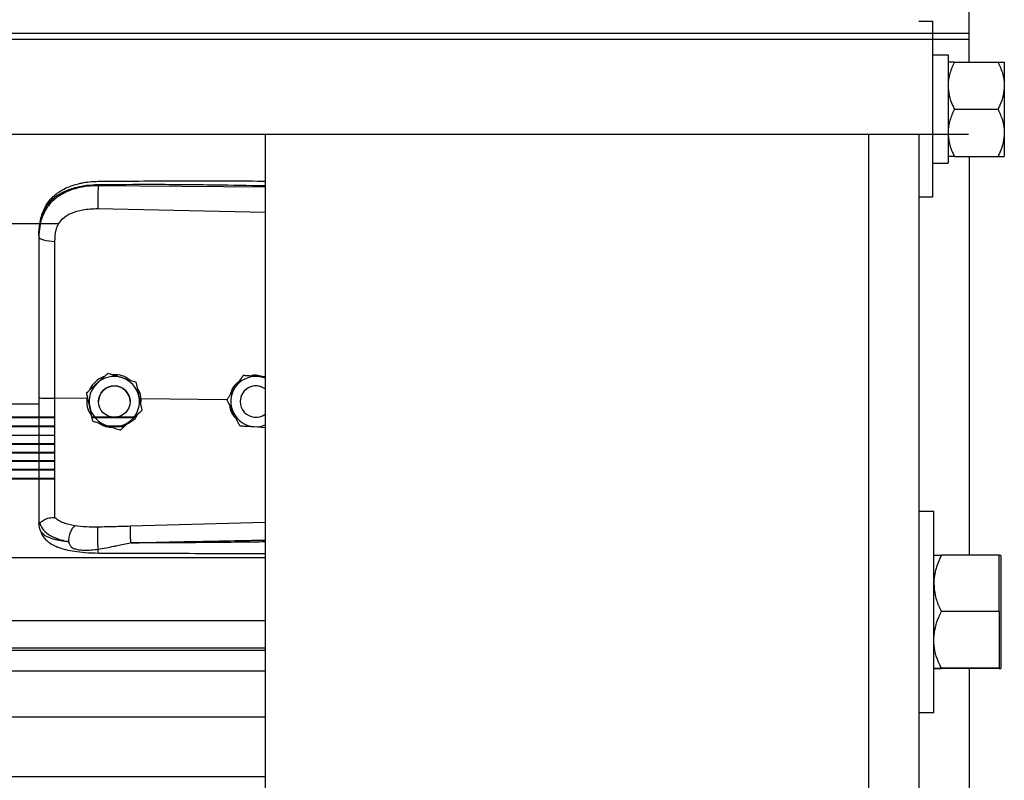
# Model space of a CAD drawing. Header units: inches. Extents: x 170 to 284, y 215 to 248.
# Tile 897 of 1056: x 231.112 to 231.448, y 243.838 to 244.098. Entities that reach past the tile are written whole.
import ezdxf

# ---------------------------------------------------------------- set-up
doc = ezdxf.new("R2010")
doc.units = ezdxf.units.IN
doc.header["$LTSCALE"] = 0.25
doc.header["$MEASUREMENT"] = 0
doc.layers.add('LH TOP OF HOOD', color=7, linetype='Continuous')

msp = doc.modelspace()

# ---------------------------------------------------------------- linework, layer by layer
at = {"layer": 'LH TOP OF HOOD'}
for p, q in [((231.435622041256, 244.0830883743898), (231.435622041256, 244.1894971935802)), ((231.418501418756, 244.0969903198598), (231.423089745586, 244.0969903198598)), ((231.423089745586, 244.0969903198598), (231.423089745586, 244.0370681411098)), ((231.435415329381, 244.0928450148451), (226.924131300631, 244.0928450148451)), ((231.435415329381, 244.0907386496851), (226.924131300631, 244.0907386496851)), ((231.423089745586, 244.0855023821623), (231.428431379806, 244.0855023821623)), ((231.428431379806, 244.0855023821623), (231.428431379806, 244.0486130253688)), ((231.4305714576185, 244.0830883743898), (231.4454321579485, 244.0830883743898)), ((231.447572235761, 244.0830883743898), (231.447572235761, 244.0750588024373)), ((231.447572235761, 244.0750588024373), (231.447572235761, 244.0589996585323)), ((231.4305714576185, 244.0670292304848), (231.4454321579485, 244.0670292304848)), ((226.941045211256, 244.0584689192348), (231.435415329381, 244.0584689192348)), ((231.1959333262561, 244.0584689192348), (231.1959333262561, 244.0215643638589)), ((231.401380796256, 244.0584689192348), (231.401380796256, 239.8211148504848)), ((231.418501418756, 244.0584689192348), (231.418501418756, 239.8211148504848)), ((231.447572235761, 244.0589996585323), (231.447572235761, 244.0509700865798)), ((231.4305714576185, 244.0509700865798), (231.4454321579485, 244.0509700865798)), ((231.435622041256, 244.0509700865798), (231.435622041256, 243.9151273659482)), ((231.423089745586, 244.0486130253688), (231.428431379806, 244.0486130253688)), ((231.195933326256, 244.0404350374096), (231.1390860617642, 244.0409717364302)), ((231.423089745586, 244.0370681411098), (231.418501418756, 244.0370681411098)), ((231.1389900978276, 244.0331829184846), (231.195933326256, 244.0319733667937)), ((227.2401614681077, 244.028107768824), (231.1257278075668, 244.028107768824)), ((231.118890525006, 244.0240485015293), (231.118890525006, 244.0235601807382)), ((231.1959333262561, 244.0215643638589), (231.195933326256, 239.8211148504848)), ((231.142461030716, 243.9771165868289), (231.142461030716, 243.9771149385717)), ((231.1884045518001, 243.9763201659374), (231.1884045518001, 243.9763218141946)), ((231.1894534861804, 243.9762539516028), (231.1884045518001, 243.9763218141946)), ((231.1518791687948, 243.9741159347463), (231.1518791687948, 243.9741142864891)), ((231.1351533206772, 243.9704605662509), (231.1351533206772, 243.9704589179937)), ((230.9562446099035, 243.9667153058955), (231.118890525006, 243.9667153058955)), ((231.118890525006, 243.9686994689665), (231.118890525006, 243.9621813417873)), ((231.1352617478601, 243.9685253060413), (231.1243481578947, 243.9686297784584)), ((231.135447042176, 243.969114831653), (231.1352617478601, 243.9685253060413)), ((231.1352617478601, 243.9685253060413), (231.1352639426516, 243.9685251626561)), ((231.1392212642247, 243.9674580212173), (231.1392212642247, 243.9674572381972)), ((231.1499216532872, 243.9674572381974), (231.1499216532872, 243.9674580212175)), ((231.1536994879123, 243.9683487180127), (231.1531514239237, 243.9682946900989)), ((231.1536023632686, 243.9662312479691), (231.1536994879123, 243.9683487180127)), ((231.1536994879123, 243.9683487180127), (231.153701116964, 243.968348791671)), ((231.1829331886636, 243.968068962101), (231.153701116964, 243.968348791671)), ((231.1829192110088, 243.9680972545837), (231.1829192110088, 243.9680989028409)), ((231.1874329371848, 243.9674580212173), (231.1874329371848, 243.9674572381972)), ((231.1539895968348, 243.9644592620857), (231.1539895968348, 243.9644576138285)), ((231.1243474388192, 243.9591329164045), (227.2351991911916, 243.9591329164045)), ((227.2351992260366, 243.9620653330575), (231.1243474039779, 243.9620653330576)), ((231.1243474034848, 243.9621807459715), (227.2351992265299, 243.9621807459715)), ((231.1520152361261, 243.9621807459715), (231.1369624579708, 243.9621807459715)), ((231.1369876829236, 243.9620653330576), (231.1519290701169, 243.9620653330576)), ((231.1481437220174, 243.9591329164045), (231.1411841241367, 243.9591329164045)), ((227.2351991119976, 243.9560008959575), (231.1243475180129, 243.9560008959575)), ((227.2351991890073, 243.9590185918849), (231.1243474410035, 243.9590185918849)), ((231.118890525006, 243.958864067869), (231.118890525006, 243.9561145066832)), ((231.1415724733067, 243.9590185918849), (231.1480181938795, 243.9590185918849)), ((231.1922297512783, 243.9589156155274), (231.195933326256, 243.9586758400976)), ((231.1243476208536, 243.9531126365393), (227.240656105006, 243.9531126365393)), ((227.240656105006, 243.9530019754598), (231.1243476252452, 243.9530019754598)), ((231.1243477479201, 243.9501270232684), (227.240656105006, 243.9501270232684)), ((227.240656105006, 243.9500142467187), (231.1243477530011, 243.9500142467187)), ((231.1243478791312, 243.9472831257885), (227.240656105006, 243.9472831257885)), ((227.240656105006, 243.9471703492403), (231.1243478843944, 243.9471703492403)), ((231.1243480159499, 243.9442953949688), (227.240656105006, 243.9442953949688)), ((227.240656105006, 243.9441847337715), (231.1243480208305, 243.9441847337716)), ((231.1243481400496, 243.9412964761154), (227.240656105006, 243.9412964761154)), ((227.240656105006, 243.9411828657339), (231.1243481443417, 243.9411828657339)), ((231.423569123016, 243.9300642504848), (231.418501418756, 243.9300642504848)), ((231.423569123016, 243.8958230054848), (231.423569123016, 243.9300642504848)), ((231.118890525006, 243.9265071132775), (231.118890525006, 243.9259783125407)), ((231.1192302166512, 243.923993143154), (231.118890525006, 243.9259783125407)), ((231.195933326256, 243.9263016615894), (231.1499976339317, 243.9249698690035)), ((227.163613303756, 243.9143297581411), (231.1959333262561, 243.9143297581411)), ((231.445791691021, 243.9151273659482), (231.426137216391, 243.9151273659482)), ((231.445791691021, 243.9055189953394), (231.445791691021, 243.9151273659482)), ((231.446339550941, 243.9150837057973), (231.445791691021, 243.9150837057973)), ((231.446339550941, 243.9150837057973), (231.446339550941, 243.8862584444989)), ((231.445791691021, 243.8959106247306), (231.445791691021, 243.9055189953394)), ((231.423569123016, 243.8615817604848), (231.423569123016, 243.8958230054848)), ((231.445791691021, 243.8959106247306), (231.426137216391, 243.8959106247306)), ((231.445791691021, 243.8959106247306), (231.445791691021, 243.8862584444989)), ((227.163613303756, 243.8929507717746), (231.1959333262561, 243.8929507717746)), ((231.445791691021, 243.8862584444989), (231.445791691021, 243.8766062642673)), ((231.446339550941, 243.8862584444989), (231.446339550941, 243.8765623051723)), ((231.1959333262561, 243.8834654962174), (227.163613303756, 243.8834654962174)), ((227.163613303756, 243.8828261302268), (231.1959333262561, 243.8828261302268)), ((227.163613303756, 243.8758080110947), (231.1959333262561, 243.8758080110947)), ((231.445791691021, 243.8766062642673), (231.426137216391, 243.8766062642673)), ((231.445791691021, 243.8765186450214), (231.426137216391, 243.8765186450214)), ((231.435622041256, 243.8765186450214), (231.435622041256, 243.7451608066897)), ((231.445791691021, 243.8765624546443), (231.445791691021, 243.8766062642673)), ((231.445791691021, 243.8765186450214), (231.445791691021, 243.8765624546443)), ((231.445791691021, 243.8765623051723), (231.446339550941, 243.8765623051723)), ((227.163613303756, 243.8601239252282), (231.1959333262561, 243.8601239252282)), ((231.418501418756, 243.8615817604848), (231.423569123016, 243.8615817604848)), ((227.163613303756, 243.8397359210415), (231.1959333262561, 243.8397359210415))]:
    msp.add_line(p, q, dxfattribs=at)
at = {"layer": 'LH TOP OF HOOD', "flags": 128}
msp.add_lwpolyline([(231.118890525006, 244.0235601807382), (231.1189944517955, 244.0232644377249), (231.1193024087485, 244.0229795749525), (231.119803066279, 244.022716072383), (231.1204780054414, 244.0224836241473), (231.121302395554, 244.0222907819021), (231.1222459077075, 244.0221446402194), (231.1232738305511, 244.0220505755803), (231.124348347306, 244.0220120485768)], dxfattribs=at)
at = {"layer": 'LH TOP OF HOOD'}
msp.add_circle((231.1445714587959, 243.9674572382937), 0.005350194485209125, dxfattribs=at)
for centre, radius, start, end in [((231.1445714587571, 243.9674580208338), 0.008560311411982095, 72.32793711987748, 132.3279357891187), ((231.192783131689, 243.9674580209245), 0.008560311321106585, 86.29353550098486, 146.2935346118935), ((231.1927831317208, 243.9674580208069), 0.008560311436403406, 68.4076756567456, 86.29353576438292), ((231.1445714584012, 243.9674580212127), 0.008560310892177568, 132.3279357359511, 192.3279369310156), ((231.144571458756, 243.9674580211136), 0.005350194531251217, 1.112057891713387e-06, 179.9999988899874), ((231.1445714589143, 243.9674580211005), 0.008560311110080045, 12.32793744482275, 72.32793758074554), ((231.1927831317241, 243.9674580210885), 0.005350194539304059, 53.92810144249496, 179.9999986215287), ((231.1927831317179, 243.9674572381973), 0.005350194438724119, 53.92810057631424, 306.0718994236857), ((231.1445714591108, 243.967458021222), 0.00856031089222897, 312.327935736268, 12.32793693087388), ((231.192783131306, 243.9674580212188), 0.008560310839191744, 146.2935348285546, 206.2935362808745), ((231.1445714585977, 243.9674580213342), 0.00856031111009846, 192.3279374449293, 252.3279375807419), ((231.1927831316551, 243.9674580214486), 0.008560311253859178, 206.2935366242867, 266.2935360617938), ((231.1445714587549, 243.9674580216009), 0.008560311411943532, 252.3279371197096, 312.3279357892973), ((231.1927831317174, 243.9674580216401), 0.008560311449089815, 266.2935357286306, 291.5923243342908)]:
    msp.add_arc(centre, radius, start, end, dxfattribs=at)
for points, knots in [([(231.4305714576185, 244.0830883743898), (231.4300090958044, 244.0818392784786), (231.4288638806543, 244.0792955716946), (231.4284352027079, 244.0765188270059), (231.428431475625, 244.075095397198), (231.428431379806, 244.0750588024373)], [0, 0, 0, 0, 0.4845461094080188, 0.9867482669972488, 0.9999999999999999, 0.9999999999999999, 0.9999999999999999, 0.9999999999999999]), ([(231.4305714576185, 244.0830883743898), (231.4302535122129, 244.0830883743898), (231.429501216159, 244.0830883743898), (231.4286339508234, 244.0830883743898), (231.4284994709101, 244.0830883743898), (231.428431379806, 244.0830883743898)], [0, 0, 0, 0, 0.2654446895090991, 0.6280732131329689, 1, 1, 1, 1]), ([(231.4454321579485, 244.0830883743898), (231.4459945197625, 244.0818392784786), (231.4471397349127, 244.0792955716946), (231.4475684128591, 244.0765188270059), (231.4475721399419, 244.075095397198), (231.447572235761, 244.0750588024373)], [0, 0, 0, 0, 0.4845461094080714, 0.9867482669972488, 1, 1, 1, 1]), ([(231.4454321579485, 244.0830883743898), (231.445750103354, 244.0830883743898), (231.446502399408, 244.0830883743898), (231.4473696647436, 244.0830883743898), (231.4475041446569, 244.0830883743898), (231.447572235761, 244.0830883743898)], [0, 0, 0, 0, 0.2654446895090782, 0.6280732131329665, 1, 1, 1, 1]), ([(231.428431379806, 244.0750588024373), (231.4285129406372, 244.0739339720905), (231.4286790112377, 244.0716436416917), (231.4296395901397, 244.0689829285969), (231.4303620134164, 244.0674683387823), (231.4305714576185, 244.0670292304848)], [0, 0, 0, 0, 0.4066348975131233, 0.8279722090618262, 1, 1, 1, 1]), ([(231.447572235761, 244.0750588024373), (231.4474906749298, 244.0739339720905), (231.4473246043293, 244.0716436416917), (231.4463640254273, 244.0689829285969), (231.4456416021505, 244.0674683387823), (231.4454321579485, 244.0670292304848)], [0, 0, 0, 0, 0.4066348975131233, 0.8279722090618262, 1, 1, 1, 1]), ([(231.4305714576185, 244.0670292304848), (231.4300090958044, 244.0657801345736), (231.4288638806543, 244.0632364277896), (231.4284352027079, 244.0604596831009), (231.428431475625, 244.059036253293), (231.428431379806, 244.0589996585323)], [0, 0, 0, 0, 0.4845461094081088, 0.9867482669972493, 1, 1, 1, 1]), ([(231.4454321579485, 244.0670292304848), (231.4459945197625, 244.0657801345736), (231.4471397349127, 244.0632364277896), (231.4475684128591, 244.0604596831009), (231.4475721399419, 244.059036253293), (231.447572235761, 244.0589996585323)], [0, 0, 0, 0, 0.4845461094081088, 0.9867482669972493, 1, 1, 1, 1]), ([(231.428431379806, 244.0589996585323), (231.4285129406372, 244.0578748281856), (231.4286790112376, 244.0555844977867), (231.4296395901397, 244.0529237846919), (231.4303620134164, 244.0514091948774), (231.4305714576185, 244.0509700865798)], [0, 0, 0, 0, 0.4066348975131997, 0.8279722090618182, 1, 1, 1, 1]), ([(231.447572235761, 244.0589996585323), (231.4474906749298, 244.0578748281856), (231.4473246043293, 244.0555844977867), (231.4463640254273, 244.0529237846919), (231.4456416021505, 244.0514091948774), (231.4454321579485, 244.0509700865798)], [0, 0, 0, 0, 0.4066348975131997, 0.8279722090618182, 1, 1, 1, 1]), ([(231.4305714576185, 244.0509700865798), (231.430253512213, 244.0509700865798), (231.429501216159, 244.0509700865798), (231.4286339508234, 244.0509700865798), (231.4284994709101, 244.0509700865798), (231.428431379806, 244.0509700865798)], [0, 0, 0, 0, 0.2654446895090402, 0.6280732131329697, 1, 1, 1, 1]), ([(231.4454321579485, 244.0509700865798), (231.445750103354, 244.0509700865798), (231.446502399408, 244.0509700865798), (231.4473696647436, 244.0509700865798), (231.4475041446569, 244.0509700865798), (231.447572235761, 244.0509700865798)], [0, 0, 0, 0, 0.2654446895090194, 0.6280732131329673, 1, 1, 1, 1]), ([(231.118890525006, 244.0240485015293), (231.118953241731, 244.0254049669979), (231.1190716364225, 244.027965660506), (231.1200411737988, 244.0314566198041), (231.1213304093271, 244.0338685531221), (231.1226942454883, 244.0355712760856), (231.1237772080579, 244.036614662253), (231.1248361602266, 244.0374431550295), (231.1258256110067, 244.0381030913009), (231.1270599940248, 244.038798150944), (231.1286540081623, 244.0395238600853), (231.1313177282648, 244.0404318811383), (231.1348528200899, 244.0411918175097), (231.1377593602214, 244.041323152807), (231.1390860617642, 244.0413831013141)], [0, 0, 0, 0, 0.1307156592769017, 0.2467609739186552, 0.3577928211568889, 0.4170971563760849, 0.4791482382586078, 0.5177152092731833, 0.5590896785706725, 0.6032945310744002, 0.6633484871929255, 0.7353692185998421, 0.8792082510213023, 1, 1, 1, 1]), ([(231.1390860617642, 244.0409717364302), (231.1378893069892, 244.0409400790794), (231.1354570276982, 244.0408757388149), (231.1321274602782, 244.0402569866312), (231.1291490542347, 244.0393138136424), (231.1266174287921, 244.0381002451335), (231.1243718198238, 244.0365543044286), (231.1225092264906, 244.0347191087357), (231.1210155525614, 244.0325839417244), (231.1198463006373, 244.0300293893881), (231.119049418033, 244.026953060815), (231.118943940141, 244.0247007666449), (231.118890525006, 244.0235601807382)], [0, 0, 0, 0, 0.1094013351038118, 0.2223468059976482, 0.315179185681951, 0.4102231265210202, 0.5012749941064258, 0.5946006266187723, 0.6834485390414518, 0.7745330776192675, 0.8858211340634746, 1, 1, 1, 1]), ([(231.1189769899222, 244.0260915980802), (231.1190959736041, 244.0271620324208), (231.1193113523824, 244.0290996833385), (231.1200562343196, 244.0316183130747), (231.1209135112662, 244.033528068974), (231.1219887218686, 244.0352807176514), (231.12330377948, 244.0368689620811), (231.1247744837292, 244.0381638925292), (231.1261481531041, 244.0391237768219), (231.1275907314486, 244.0399552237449), (231.1299689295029, 244.0410223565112), (231.1329053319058, 244.0418352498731), (231.1362142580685, 244.042363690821), (231.1381060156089, 244.0424366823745), (231.1391046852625, 244.0424752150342)], [0, 0, 0, 0, 0.1084465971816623, 0.1963050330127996, 0.269182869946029, 0.3279968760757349, 0.4149595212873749, 0.4916410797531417, 0.53897604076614, 0.5941910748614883, 0.6694152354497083, 0.8148545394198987, 0.9022606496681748, 1, 1, 1, 1]), ([(231.1390860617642, 244.0409717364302), (231.1390643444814, 244.0403958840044), (231.1390192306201, 244.0391996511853), (231.1389782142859, 244.036974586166), (231.1389649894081, 244.0347972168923), (231.1389819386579, 244.0337074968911), (231.1389900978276, 244.0331829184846)], [0, 0, 0, 0, 0.2406941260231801, 0.4999999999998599, 0.7593058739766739, 1, 1, 1, 1]), ([(231.1390860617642, 244.0413831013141), (231.1453919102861, 244.0414224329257), (231.1586309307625, 244.0415050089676), (231.1775805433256, 244.0413238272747), (231.1902210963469, 244.0411028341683), (231.195933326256, 244.0410029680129)], [0, 0, 0, 0, 0.3326703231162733, 0.6984356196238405, 1, 1, 1, 1]), ([(231.1391046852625, 244.0424752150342), (231.1483216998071, 244.0425431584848), (231.1664085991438, 244.0426764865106), (231.185352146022, 244.0426191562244), (231.1950778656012, 244.0425663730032), (231.195933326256, 244.0425617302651)], [0, 0, 0, 0, 0.4865830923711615, 0.9548405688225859, 1, 1, 1, 1]), ([(231.1247739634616, 244.0259453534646), (231.1247739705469, 244.0259453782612), (231.1248765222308, 244.0263042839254), (231.1253717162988, 244.0277104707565), (231.1269077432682, 244.0299131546), (231.1299747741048, 244.0318164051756), (231.1340909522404, 244.0330280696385), (231.1372437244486, 244.0331277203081), (231.1389900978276, 244.0331829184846)], [0, 0, 0, 0, 4.497367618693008e-06, 0.06509473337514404, 0.261670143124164, 0.4753105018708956, 0.709365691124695, 1, 1, 1, 1]), ([(231.118890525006, 244.0235601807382), (231.118890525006, 244.0199300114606), (231.118890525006, 244.0126591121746), (231.118890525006, 244.001578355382), (231.118890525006, 243.9903957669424), (231.118890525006, 243.9794270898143), (231.118890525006, 243.9721792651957), (231.118890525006, 243.9686994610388)], [0, 0, 0, 0, 0.2027568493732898, 0.4061035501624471, 0.6088604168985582, 0.8122072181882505, 1, 1, 1, 1]), ([(231.124348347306, 244.0220120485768), (231.1244183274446, 244.0233366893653), (231.1244883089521, 244.0246613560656), (231.1247739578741, 244.0259453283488), (231.1247739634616, 244.0259453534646)], [0, 0, 0, 0, 0.999980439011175, 1, 1, 1, 1]), ([(231.1243481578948, 243.9686297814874), (231.1243481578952, 243.9686298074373), (231.1243482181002, 243.9720161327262), (231.1243483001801, 243.979062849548), (231.12434834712, 243.9897360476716), (231.1243483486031, 244.0006121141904), (231.1243483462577, 244.0113994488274), (231.1243483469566, 244.0184745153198), (231.124348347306, 244.0220120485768)], [0, 0, 0, 0, 1.439079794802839e-06, 0.1877923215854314, 0.3908439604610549, 0.59389561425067, 0.7969478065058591, 1, 1, 1, 1]), ([(231.1411817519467, 243.9759515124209), (231.1410465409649, 243.9759213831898), (231.1398947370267, 243.9756647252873), (231.1381374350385, 243.9742059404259), (231.136518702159, 243.9725963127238), (231.1361908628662, 243.971487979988), (231.1361575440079, 243.9713753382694)], [0, 0, 0, 0, 0.05931474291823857, 0.505276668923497, 0.9497204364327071, 1, 1, 1, 1]), ([(231.1388071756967, 243.9737888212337), (231.1397477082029, 243.9746454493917), (231.1410021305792, 243.9757879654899), (231.1421690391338, 243.976850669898), (231.142461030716, 243.9771165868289)], [0, 0, 0, 0, 0.7497733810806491, 1, 1, 1, 1]), ([(231.1388071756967, 243.973786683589), (231.1397477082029, 243.9746433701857), (231.1410021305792, 243.975785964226), (231.1421690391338, 243.9768489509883), (231.142461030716, 243.9771149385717)], [0, 0, 0, 0, 0.7497733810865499, 1, 1, 1, 1]), ([(231.142461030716, 243.9771165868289), (231.1428587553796, 243.9769899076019), (231.1443635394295, 243.9765106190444), (231.1459805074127, 243.9759954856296), (231.1471700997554, 243.9756165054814)], [0, 0, 0, 0, 0.264306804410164, 0.9999999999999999, 0.9999999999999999, 0.9999999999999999, 0.9999999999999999]), ([(231.142461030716, 243.9771149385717), (231.1428587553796, 243.9769881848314), (231.1443635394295, 243.9765086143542), (231.1459805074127, 243.9759934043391), (231.1471700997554, 243.9756143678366)], [0, 0, 0, 0, 0.2643068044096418, 1, 1, 1, 1]), ([(231.1498315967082, 243.9747684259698), (231.1494748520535, 243.9750585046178), (231.1483112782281, 243.976004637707), (231.1462597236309, 243.9765721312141), (231.1446901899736, 243.9765759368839), (231.1441542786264, 243.9765772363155)], [0, 0, 0, 0, 0.225516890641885, 0.7355556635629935, 1, 1, 1, 1]), ([(231.1884045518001, 243.9763218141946), (231.1880247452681, 243.975752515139), (231.1872561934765, 243.9746005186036), (231.1863200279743, 243.9731972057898), (231.1857840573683, 243.9723937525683), (231.1856618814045, 243.9722106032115)], [0, 0, 0, 0, 0.4299704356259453, 0.8700602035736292, 0.9999999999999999, 0.9999999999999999, 0.9999999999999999, 0.9999999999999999]), ([(231.1884045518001, 243.9763201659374), (231.1880247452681, 243.9757507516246), (231.1872561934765, 243.9745985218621), (231.1863200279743, 243.9731950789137), (231.1857840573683, 243.9723916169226), (231.1856618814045, 243.9722084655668)], [0, 0, 0, 0, 0.429970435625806, 0.8700602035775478, 0.9999999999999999, 0.9999999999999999, 0.9999999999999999, 0.9999999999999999]), ([(231.1933365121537, 243.9760004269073), (231.192066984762, 243.9760826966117), (231.1903737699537, 243.9761924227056), (231.1887986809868, 243.976294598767), (231.1884045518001, 243.9763201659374)], [0, 0, 0, 0, 0.749773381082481, 1, 1, 1, 1]), ([(231.1954080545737, 243.9758683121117), (231.1947471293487, 243.9760683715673), (231.1934767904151, 243.9764528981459), (231.1919135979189, 243.976477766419), (231.1911336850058, 243.9762156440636), (231.1909578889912, 243.9761565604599)], [0, 0, 0, 0, 0.4565421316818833, 0.8775020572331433, 0.9999999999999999, 0.9999999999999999, 0.9999999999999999, 0.9999999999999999]), ([(231.195933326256, 243.9758322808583), (231.1952903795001, 243.9758739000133), (231.1944315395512, 243.9759294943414), (231.1935564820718, 243.9759861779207), (231.1933365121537, 243.9760004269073)], [0, 0, 0, 0, 0.7486223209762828, 1, 1, 1, 1]), ([(231.1351533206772, 243.9704605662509), (231.1356593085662, 243.9709214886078), (231.1366831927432, 243.9718541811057), (231.1379303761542, 243.972990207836), (231.1386444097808, 243.9736405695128), (231.1388071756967, 243.9737888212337)], [0, 0, 0, 0, 0.4299704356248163, 0.870060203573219, 0.9999999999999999, 0.9999999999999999, 0.9999999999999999, 0.9999999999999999]), ([(231.1351533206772, 243.9704589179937), (231.1356593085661, 243.9709197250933), (231.1366831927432, 243.9718521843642), (231.1379303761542, 243.9729880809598), (231.1386444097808, 243.9736384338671), (231.1388071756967, 243.973786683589)], [0, 0, 0, 0, 0.4299704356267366, 0.8700602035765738, 1, 1, 1, 1]), ([(231.1471700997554, 243.9756165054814), (231.1473564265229, 243.9755571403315), (231.1488137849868, 243.9750928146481), (231.1504118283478, 243.9745835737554), (231.1517362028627, 243.9741614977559), (231.1518791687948, 243.9741159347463)], [0, 0, 0, 0, 0.1156468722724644, 0.90453427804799, 1, 1, 1, 1]), ([(231.1471700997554, 243.9756143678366), (231.1473564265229, 243.975555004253), (231.1488137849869, 243.9750906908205), (231.1504118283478, 243.9745816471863), (231.1517362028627, 243.9741598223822), (231.1518791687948, 243.9741142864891)], [0, 0, 0, 0, 0.1156468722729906, 0.9045342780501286, 1, 1, 1, 1]), ([(231.1518791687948, 243.9741159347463), (231.1520252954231, 243.9734473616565), (231.1523209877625, 243.9720944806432), (231.1526811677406, 243.9704464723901), (231.1528873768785, 243.9695029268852), (231.1529343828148, 243.9692878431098)], [0, 0, 0, 0, 0.4299704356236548, 0.870060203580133, 0.9999999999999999, 0.9999999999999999, 0.9999999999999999, 0.9999999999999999]), ([(231.1518791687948, 243.9741142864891), (231.1520252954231, 243.973445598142), (231.1523209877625, 243.9720924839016), (231.1526811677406, 243.970444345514), (231.1528873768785, 243.9695007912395), (231.1529343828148, 243.969285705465)], [0, 0, 0, 0, 0.4299704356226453, 0.8700602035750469, 0.9999999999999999, 0.9999999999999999, 0.9999999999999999, 0.9999999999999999]), ([(231.1870625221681, 243.974310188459), (231.1867429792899, 243.9740922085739), (231.1855895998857, 243.9733054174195), (231.1844962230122, 243.9717047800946), (231.1841983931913, 243.9703000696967), (231.1841102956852, 243.9698845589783)], [0, 0, 0, 0, 0.2125142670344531, 0.7670631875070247, 1, 1, 1, 1]), ([(231.1362085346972, 243.9656303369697), (231.1359369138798, 243.9668732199), (231.1355746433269, 243.9685308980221), (231.1352376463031, 243.9700730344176), (231.1351533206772, 243.9704589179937)], [0, 0, 0, 0, 0.7497733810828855, 0.9999999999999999, 0.9999999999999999, 0.9999999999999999, 0.9999999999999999]), ([(231.153701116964, 243.968348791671), (231.1537011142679, 243.9683488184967), (231.1536030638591, 243.969324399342), (231.153343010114, 243.9707165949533), (231.1525385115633, 243.9718060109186), (231.1523190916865, 243.9721031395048)], [0, 0, 0, 0, 1.99976993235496e-05, 0.7272642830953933, 1, 1, 1, 1]), ([(231.1529343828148, 243.9692878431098), (231.1532060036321, 243.9680449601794), (231.1535682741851, 243.9663872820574), (231.1539052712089, 243.9648451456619), (231.1539895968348, 243.9644592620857)], [0, 0, 0, 0, 0.7497733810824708, 1, 1, 1, 1]), ([(231.1529343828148, 243.969285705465), (231.1532060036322, 243.9680428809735), (231.1535682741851, 243.9663852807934), (231.1539052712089, 243.9648434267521), (231.1539895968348, 243.9644576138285)], [0, 0, 0, 0, 0.7497733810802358, 1, 1, 1, 1]), ([(231.1856618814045, 243.9722106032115), (231.1849558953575, 243.9711522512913), (231.1840142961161, 243.9697406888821), (231.1831383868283, 243.9684274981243), (231.1829192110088, 243.9680989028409)], [0, 0, 0, 0, 0.7497733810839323, 1, 1, 1, 1]), ([(231.1856618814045, 243.9722084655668), (231.1849558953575, 243.9711501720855), (231.184014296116, 243.9697386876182), (231.1831383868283, 243.9684257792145), (231.1829192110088, 243.9680972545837)], [0, 0, 0, 0, 0.7497733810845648, 1, 1, 1, 1]), ([(231.1243483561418, 243.9279391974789), (231.1243483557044, 243.9282018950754), (231.1243483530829, 243.9297763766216), (231.1243483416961, 243.9332077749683), (231.1243482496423, 243.93880910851), (231.1243479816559, 243.9452489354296), (231.1243476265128, 243.9524749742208), (231.1243473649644, 243.9603498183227), (231.1243474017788, 243.9658777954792), (231.1243474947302, 243.9686297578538), (231.1243474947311, 243.9686297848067)], [0, 0, 0, 0, 0.03155846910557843, 0.1891461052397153, 0.3467338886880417, 0.50432776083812, 0.6619226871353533, 0.8309600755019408, 0.9999983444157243, 1, 1, 1, 1]), ([(231.1352639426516, 243.9685251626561), (231.1352301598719, 243.9680713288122), (231.1351234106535, 243.9666372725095), (231.1355400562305, 243.9644747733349), (231.1364915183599, 243.9631183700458), (231.1368779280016, 243.9625675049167)], [0, 0, 0, 0, 0.2156616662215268, 0.6814629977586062, 1, 1, 1, 1]), ([(231.1851085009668, 243.9636660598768), (231.185021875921, 243.9638413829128), (231.1843443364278, 243.9652126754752), (231.1836013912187, 243.9667164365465), (231.1829856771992, 243.9679627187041), (231.1829192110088, 243.9680972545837)], [0, 0, 0, 0, 0.1156468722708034, 0.9045342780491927, 1, 1, 1, 1]), ([(231.1838551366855, 243.9662028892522), (231.1839036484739, 243.9657409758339), (231.1840502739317, 243.9643448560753), (231.1848959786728, 243.962748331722), (231.185830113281, 243.9619398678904), (231.1860595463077, 243.9617413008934)], [0, 0, 0, 0, 0.2716700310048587, 0.8211147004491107, 0.9999999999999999, 0.9999999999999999, 0.9999999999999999, 0.9999999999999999]), ([(231.1372637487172, 243.9608022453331), (231.1371176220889, 243.961470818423), (231.1368219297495, 243.9628236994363), (231.1364617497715, 243.9644717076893), (231.1362555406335, 243.9654152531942), (231.1362085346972, 243.9656303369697)], [0, 0, 0, 0, 0.4299704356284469, 0.8700602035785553, 0.9999999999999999, 0.9999999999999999, 0.9999999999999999, 0.9999999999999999]), ([(231.1489787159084, 243.9598934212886), (231.1494874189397, 243.9601555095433), (231.150893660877, 243.9608800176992), (231.1521341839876, 243.9621114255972), (231.1525134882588, 243.963091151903), (231.1525265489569, 243.9631248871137)], [0, 0, 0, 0, 0.3536960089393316, 0.977745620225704, 0.9999999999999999, 0.9999999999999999, 0.9999999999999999, 0.9999999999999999]), ([(231.1539895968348, 243.9644576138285), (231.1534836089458, 243.9639966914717), (231.1524597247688, 243.9630639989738), (231.1512125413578, 243.9619279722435), (231.1504985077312, 243.9612776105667), (231.1503357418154, 243.9611293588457)], [0, 0, 0, 0, 0.4299704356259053, 0.8700602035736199, 0.9999999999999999, 0.9999999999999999, 0.9999999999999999, 0.9999999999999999]), ([(231.1872977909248, 243.9592353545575), (231.1871128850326, 243.9596095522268), (231.1864132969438, 243.9610253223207), (231.1856615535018, 243.9625467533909), (231.1851085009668, 243.9636660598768)], [0, 0, 0, 0, 0.2643068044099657, 1, 1, 1, 1]), ([(231.118890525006, 243.9618205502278), (231.118890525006, 243.9610810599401), (231.118890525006, 243.9601706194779), (231.118890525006, 243.9592977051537), (231.118890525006, 243.9591338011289)], [0, 0, 0, 0, 0.8122335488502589, 1, 1, 1, 1]), ([(231.1372637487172, 243.9608022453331), (231.1376614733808, 243.9606754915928), (231.1391662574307, 243.9601959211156), (231.1407832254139, 243.9596807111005), (231.1419728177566, 243.9593016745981)], [0, 0, 0, 0, 0.2643068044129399, 1, 1, 1, 1]), ([(231.1394223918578, 243.9601143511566), (231.1395017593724, 243.960047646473), (231.1403748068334, 243.9593138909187), (231.1419449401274, 243.9588347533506), (231.1433794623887, 243.9587503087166), (231.1437770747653, 243.9587269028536)], [0, 0, 0, 0, 0.06740964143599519, 0.7415101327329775, 1, 1, 1, 1]), ([(231.1419728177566, 243.9593016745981), (231.1421591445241, 243.9592423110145), (231.143616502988, 243.9587779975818), (231.145214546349, 243.9582689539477), (231.1465389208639, 243.9578471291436), (231.146681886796, 243.9578015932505)], [0, 0, 0, 0, 0.1156468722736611, 0.9045342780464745, 0.9999999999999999, 0.9999999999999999, 0.9999999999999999, 0.9999999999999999]), ([(231.1503357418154, 243.9611293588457), (231.149395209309, 243.9602727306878), (231.1481407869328, 243.9591302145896), (231.1469738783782, 243.9580675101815), (231.146681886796, 243.9578015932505)], [0, 0, 0, 0, 0.749773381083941, 0.9999999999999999, 0.9999999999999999, 0.9999999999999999, 0.9999999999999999]), ([(231.1872977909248, 243.9592353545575), (231.187980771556, 243.9591910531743), (231.1893628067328, 243.959101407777), (231.1910462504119, 243.9589922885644), (231.192010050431, 243.9589298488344), (231.1922297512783, 243.9589156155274)], [0, 0, 0, 0, 0.4299704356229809, 0.8700602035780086, 1, 1, 1, 1]), ([(231.118890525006, 243.9559550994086), (231.118890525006, 243.9541248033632), (231.118890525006, 243.9495117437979), (231.118890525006, 243.9425430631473), (231.118890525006, 243.935951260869), (231.118890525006, 243.9305688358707), (231.118890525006, 243.9278680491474), (231.118890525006, 243.9265071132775)], [0, 0, 0, 0, 0.1570282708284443, 0.3957724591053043, 0.6414399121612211, 0.8193203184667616, 1, 1, 1, 1]), ([(231.118890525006, 243.9265071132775), (231.1188905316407, 243.9265058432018), (231.118890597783, 243.9264931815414), (231.1188977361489, 243.9263890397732), (231.1189961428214, 243.9263106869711), (231.1190838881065, 243.9262408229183)], [0, 0, 0, 0, 0.01193493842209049, 0.1189819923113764, 1, 1, 1, 1]), ([(231.1190833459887, 243.9262565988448), (231.1193589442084, 243.9255346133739), (231.1199250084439, 243.9240516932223), (231.121977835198, 243.9222184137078), (231.1249660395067, 243.9206603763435), (231.1276931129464, 243.9200372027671), (231.1290929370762, 243.9197173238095)], [0, 0, 0, 0, 0.2305257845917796, 0.4734878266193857, 0.7297379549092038, 1, 1, 1, 1]), ([(231.1190875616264, 243.9262567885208), (231.1191366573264, 243.926248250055), (231.1192374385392, 243.926230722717), (231.1195291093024, 243.9264169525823), (231.1199945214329, 243.926747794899), (231.1208707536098, 243.9273278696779), (231.1223499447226, 243.9279460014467), (231.1236907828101, 243.9279420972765), (231.124348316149, 243.9279401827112)], [0, 0, 0, 0, 0.1136768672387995, 0.2333502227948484, 0.3620694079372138, 0.5019163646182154, 0.7557448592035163, 1, 1, 1, 1]), ([(231.1311825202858, 243.9251151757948), (231.1298089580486, 243.9254030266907), (231.1277245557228, 243.9258398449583), (231.1255487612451, 243.9268805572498), (231.1247497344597, 243.9275858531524), (231.1243483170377, 243.9279401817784)], [0, 0, 0, 0, 0.4901989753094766, 0.743884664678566, 1, 1, 1, 1]), ([(231.1290918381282, 243.9197155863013), (231.1285455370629, 243.9197726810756), (231.1272405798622, 243.9199090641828), (231.1258418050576, 243.9201371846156), (231.1248868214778, 243.9203310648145), (231.1236534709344, 243.920608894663), (231.1219671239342, 243.9211751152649), (231.1201473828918, 243.9223006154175), (231.1195418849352, 243.9234179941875), (231.1192302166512, 243.923993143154)], [0, 0, 0, 0, 0.1091879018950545, 0.2608187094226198, 0.3077983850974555, 0.3355235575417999, 0.5627886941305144, 0.7749539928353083, 0.9999999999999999, 0.9999999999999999, 0.9999999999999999, 0.9999999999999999]), ([(231.1192471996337, 243.9239471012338), (231.1194361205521, 243.9233601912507), (231.1197908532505, 243.9222581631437), (231.1208039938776, 243.9208396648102), (231.1219330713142, 243.9197637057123), (231.123080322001, 243.9189668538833), (231.1241275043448, 243.9184104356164), (231.1250704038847, 243.9179982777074), (231.1263158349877, 243.9175319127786), (231.1282607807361, 243.9169713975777), (231.1311398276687, 243.9164098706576), (231.13487347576, 243.9159875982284), (231.1376548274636, 243.9159201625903), (231.1391430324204, 243.9158840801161)], [0, 0, 0, 0, 0.098431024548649, 0.1848217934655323, 0.2573083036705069, 0.3158871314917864, 0.3722739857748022, 0.4121400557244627, 0.4615923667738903, 0.5575876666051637, 0.6828759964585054, 0.8303179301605, 1, 1, 1, 1]), ([(231.1290929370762, 243.9197173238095), (231.1291179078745, 243.9202475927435), (231.1291697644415, 243.9213487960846), (231.1296456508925, 243.9230106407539), (231.1303497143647, 243.9243968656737), (231.130911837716, 243.9248817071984), (231.1311825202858, 243.9251151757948)], [0, 0, 0, 0, 0.2407679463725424, 0.5000000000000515, 0.7592320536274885, 1, 1, 1, 1]), ([(231.1390119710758, 243.9247077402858), (231.1376599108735, 243.9247004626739), (231.134957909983, 243.9246859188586), (231.1324512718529, 243.9249704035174), (231.1311989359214, 243.9251125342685)], [0, 0, 0, 0, 0.5003922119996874, 1, 1, 1, 1]), ([(231.1390973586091, 243.9171372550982), (231.139081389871, 243.9173778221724), (231.13904770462, 243.9178852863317), (231.1390028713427, 243.9188954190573), (231.1389658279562, 243.9200828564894), (231.138943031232, 243.9213547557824), (231.138937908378, 243.9225582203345), (231.138950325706, 243.9235541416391), (231.1389754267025, 243.9242934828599), (231.1390002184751, 243.9245745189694), (231.1390119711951, 243.9247077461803)], [0, 0, 0, 0, 0.1098512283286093, 0.2317256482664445, 0.3631776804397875, 0.500000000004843, 0.63682231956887, 0.7682743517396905, 0.8901487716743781, 1, 1, 1, 1]), ([(231.1499976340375, 243.9249698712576), (231.1481664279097, 243.9249218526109), (231.1445038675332, 243.9248258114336), (231.1408426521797, 243.9247471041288), (231.1390119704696, 243.9247077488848)], [0, 0, 0, 0, 0.4999797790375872, 1, 1, 1, 1]), ([(231.1499974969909, 243.9249698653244), (231.1499900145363, 243.9247310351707), (231.1499785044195, 243.9243636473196), (231.1499797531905, 243.9235017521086), (231.1499871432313, 243.9227269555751), (231.1500015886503, 243.9218664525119), (231.1500273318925, 243.920706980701), (231.1500550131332, 243.9198635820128), (231.1500730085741, 243.9193152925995)], [0, 0, 0, 0, 0.2394508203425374, 0.3683426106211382, 0.4999696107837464, 0.6316010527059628, 0.7605056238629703, 0.9999999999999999, 0.9999999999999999, 0.9999999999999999, 0.9999999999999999]), ([(231.1290920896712, 243.9197123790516), (231.1291666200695, 243.9193420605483), (231.1292705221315, 243.9188258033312), (231.1296422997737, 243.9182284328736), (231.1300629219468, 243.9177955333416), (231.130866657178, 243.9173510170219), (231.132343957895, 243.9169894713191), (231.1351048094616, 243.9167493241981), (231.1375015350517, 243.9169821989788), (231.1390973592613, 243.9171372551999)], [0, 0, 0, 0, 0.100126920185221, 0.1395859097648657, 0.1897135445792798, 0.2582342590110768, 0.3697357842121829, 0.5803479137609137, 1, 1, 1, 1]), ([(231.1390973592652, 243.9171372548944), (231.1408767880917, 243.917484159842), (231.1426643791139, 243.9178326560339), (231.1444823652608, 243.9182000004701), (231.1445533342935, 243.9182143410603), (231.1447884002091, 243.9182618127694), (231.1456566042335, 243.9184382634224), (231.1472969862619, 243.9187534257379), (231.1488296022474, 243.9191167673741), (231.1497286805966, 243.9192767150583), (231.1498057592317, 243.9192904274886)], [0, 0, 0, 0, 0.5022751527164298, 0.5045790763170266, 0.5086566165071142, 0.5221306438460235, 0.5703313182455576, 0.7514263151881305, 0.9786895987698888, 1, 1, 1, 1]), ([(231.1500732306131, 243.9193129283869), (231.1539732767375, 243.9194121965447), (231.1622433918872, 243.9196226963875), (231.1753553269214, 243.919904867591), (231.1863032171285, 243.9201174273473), (231.1933193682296, 243.9202455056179), (231.1954943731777, 243.9202835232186), (231.195933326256, 243.9202911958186)], [0, 0, 0, 0, 0.2551597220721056, 0.5410705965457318, 0.8577348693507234, 0.9712884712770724, 1, 1, 1, 1]), ([(231.195933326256, 243.9196461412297), (231.1933356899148, 243.9196141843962), (231.1882696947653, 243.9195518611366), (231.1807055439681, 243.9194710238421), (231.1730533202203, 243.9194017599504), (231.16529531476, 243.9193501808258), (231.1575727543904, 243.9193171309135), (231.1525358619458, 243.9193143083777), (231.150073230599, 243.9193129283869)], [0, 0, 0, 0, 0.1699411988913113, 0.3314248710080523, 0.4948424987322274, 0.6705311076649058, 0.8389164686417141, 1, 1, 1, 1]), ([(231.1391431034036, 243.9159059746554), (231.1391424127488, 243.9158990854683), (231.1391358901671, 243.9158340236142), (231.13912498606, 243.9160237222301), (231.1391108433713, 243.9163505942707), (231.1391021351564, 243.9167831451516), (231.1390982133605, 243.9170739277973), (231.1390973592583, 243.9171372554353)], [0, 0, 0, 0, 0.03436729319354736, 0.324566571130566, 0.6210149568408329, 0.9174633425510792, 1, 1, 1, 1]), ([(231.1391430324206, 243.915884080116), (231.1433382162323, 243.9158625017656), (231.152313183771, 243.9158163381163), (231.1666555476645, 243.9157747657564), (231.1813905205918, 243.915750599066), (231.1913453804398, 243.9157471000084), (231.195933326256, 243.9157454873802)], [0, 0, 0, 0, 0.2216322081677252, 0.4741489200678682, 0.7576483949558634, 1, 1, 1, 1]), ([(231.426137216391, 243.9151273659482), (231.4254626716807, 243.9136333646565), (231.4240890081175, 243.9105909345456), (231.4235738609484, 243.9072682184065), (231.4235692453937, 243.9055641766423), (231.423569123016, 243.9055189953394)], [0, 0, 0, 0, 0.484341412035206, 0.9863277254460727, 1, 1, 1, 1]), ([(231.423569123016, 243.9150835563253), (231.4236668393, 243.91508968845), (231.4238658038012, 243.9151021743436), (231.4250176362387, 243.9151166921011), (231.4258848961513, 243.9151249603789), (231.426137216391, 243.9151273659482)], [0, 0, 0, 0, 0.4062905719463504, 0.8272664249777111, 1, 1, 1, 1]), ([(231.423569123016, 243.9055189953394), (231.4236668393, 243.9041740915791), (231.4238658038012, 243.9014356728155), (231.4250176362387, 243.8982516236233), (231.4258848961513, 243.8964382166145), (231.426137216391, 243.8959106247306)], [0, 0, 0, 0, 0.4062905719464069, 0.8272664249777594, 1, 1, 1, 1]), ([(231.423569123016, 243.8862584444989), (231.4235718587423, 243.8864795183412), (231.423589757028, 243.8879258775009), (231.4240114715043, 243.8906250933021), (231.4250386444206, 243.8936071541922), (231.4258656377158, 243.8953411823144), (231.426137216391, 243.8959106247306)], [0, 0, 0, 0, 0.06653229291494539, 0.4352825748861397, 0.8145508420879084, 1, 1, 1, 1]), ([(231.426137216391, 243.8766062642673), (231.4257556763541, 243.8774234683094), (231.4248529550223, 243.8793569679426), (231.4238122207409, 243.8825789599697), (231.4236508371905, 243.8850216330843), (231.423569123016, 243.8862584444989)], [0, 0, 0, 0, 0.2654599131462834, 0.6280764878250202, 1, 1, 1, 1]), ([(231.426137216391, 243.8766062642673), (231.4254626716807, 243.8765994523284), (231.4240890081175, 243.8765855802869), (231.4235738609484, 243.8765704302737), (231.4235692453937, 243.8765626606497), (231.423569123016, 243.8765624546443)], [0, 0, 0, 0, 0.4843414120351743, 0.9863277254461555, 1, 1, 1, 1]), ([(231.423569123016, 243.8765624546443), (231.4236668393, 243.8765563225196), (231.4238658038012, 243.876543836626), (231.4250176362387, 243.8765293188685), (231.4258848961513, 243.8765210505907), (231.426137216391, 243.8765186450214)], [0, 0, 0, 0, 0.4062905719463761, 0.8272664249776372, 1, 1, 1, 1])]:
    msp.add_open_spline(points, degree=3, knots=knots, dxfattribs=at)
msp.add_open_spline([(231.1188905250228, 243.968699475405), (231.1189716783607, 243.9686905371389), (231.1191339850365, 243.9686726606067), (231.1203867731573, 243.9686499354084), (231.122184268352, 243.9686337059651), (231.1236264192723, 243.9686310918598), (231.1243474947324, 243.9686297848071)], degree=3, dxfattribs=at)

doc.saveas('drawing.dxf')
